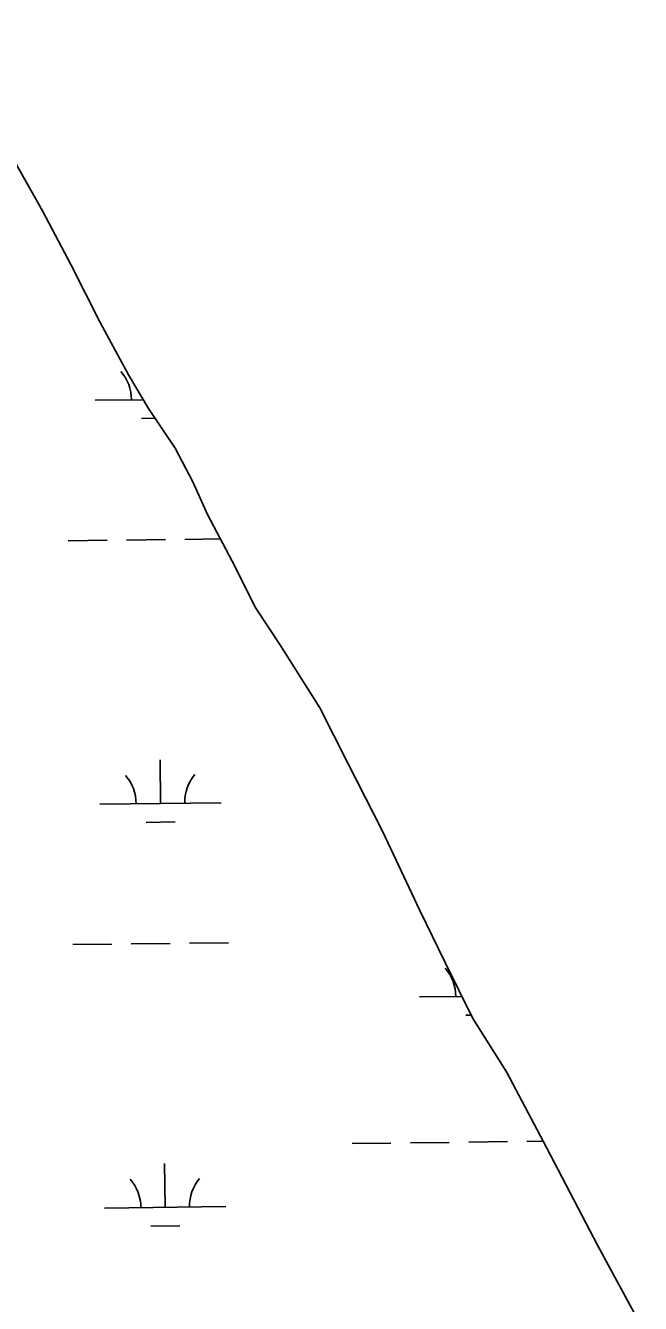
# Model space of a CAD drawing. Extents: x 3684037 to 3722149, y 433263 to 459021.
# Drawn here: x 3690321 to 3690827, y 454703 to 455755 of the extents above; entities that cross this region are included whole.
import ezdxf

# ---------------------------------------------------------------- set-up
doc = ezdxf.new("R2010")
doc.units = 0
doc.layers.add('V-TOPO-SHOR', color=7, linetype='Continuous')
doc.layers.add('V-WETL-SWMP', color=7, linetype='Continuous')

msp = doc.modelspace()

# ---------------------------------------------------------------- linework, layer by layer
at = {"layer": 'V-TOPO-SHOR'}
msp.add_lwpolyline([(3690238.5, 455775), (3690257, 455738.6), (3690305.9, 455653.6), (3690334.8, 455602.5), (3690358.2, 455557.8), (3690382.2, 455510.6), (3690405.6, 455467.4), (3690422.1, 455439.9), (3690444, 455407), (3690458.5, 455379.5), (3690470.5, 455352.4), (3690490.9, 455314.1), (3690510.4, 455275.3), (3690530.3, 455245.3), (3690563.2, 455193.3), (3690586.1, 455147.6), (3690614.6, 455091.6), (3690645.6, 455026.2), (3690666, 454983.9), (3690689, 454937.2), (3690716.9, 454893.5), (3690749.8, 454831.1), (3690791.8, 454750.5), (3690827.2, 454685.2)], dxfattribs=at)
at = {"layer": 'V-WETL-SWMP'}
for p, q in [((3690305.9, 455653.6), (3690334.8, 455602.5)), ((3690334.8, 455602.5), (3690358.2, 455557.8)), ((3690358.2, 455557.8), (3690382.2, 455510.6)), ((3690382.2, 455510.6), (3690405.6, 455467.4)), ((3690405.6, 455467.4), (3690422.1, 455439.9)), ((3690378, 455446.6), (3690417.8, 455447)), ((3690422.1, 455439.9), (3690444, 455407)), ((3690416.2, 455431.6), (3690427.5, 455431.7)), ((3690444, 455407), (3690458.5, 455379.5)), ((3690458.5, 455379.5), (3690470.5, 455352.4)), ((3690470.5, 455352.4), (3690490.9, 455314.1)), ((3690355.9, 455330.9), (3690387.9, 455331.2)), ((3690403.9, 455331.4), (3690435.9, 455331.8)), ((3690451.9, 455332), (3690481.2, 455332.3)), ((3690490.9, 455314.1), (3690510.4, 455275.3)), ((3690510.4, 455275.3), (3690530.3, 455245.3)), ((3690530.3, 455245.3), (3690563.2, 455193.3)), ((3690563.2, 455193.3), (3690586.1, 455147.6)), ((3690431.9, 455114.5), (3690431.5, 455150.5)), ((3690586.1, 455147.6), (3690614.6, 455091.6)), ((3690381.9, 455113.9), (3690481.9, 455115.1)), ((3690420.1, 455098.9), (3690444.1, 455099.2)), ((3690614.6, 455091.6), (3690645.6, 455026.2)), ((3690645.6, 455026.2), (3690666, 454983.9)), ((3690359.8, 454998.2), (3690391.8, 454998.6)), ((3690407.8, 454998.8), (3690439.8, 454999.1)), ((3690455.8, 454999.3), (3690487.8, 454999.7)), ((3690666, 454983.9), (3690689, 454937.2)), ((3690645.2, 454955.1), (3690680, 454955.5)), ((3690683.4, 454940.1), (3690687.6, 454940.2)), ((3690689, 454937.2), (3690716.9, 454893.5)), ((3690716.9, 454893.5), (3690749.8, 454831.1)), ((3690589.7, 454834.4), (3690621.7, 454834.7)), ((3690637.7, 454834.9), (3690669.7, 454835.3)), ((3690685.7, 454835.5), (3690717.7, 454835.9)), ((3690733.7, 454836), (3690747.1, 454836.2)), ((3690749.8, 454831.1), (3690791.8, 454750.5)), ((3690435.8, 454781.8), (3690435.3, 454817.8)), ((3690385.8, 454781.2), (3690485.7, 454782.4)), ((3690423.9, 454766.3), (3690447.9, 454766.5)), ((3690791.8, 454750.5), (3690827.2, 454685.2))]:
    msp.add_line(p, q, dxfattribs=at)
for centre, start, end in [((3690372.8, 455447), 359.8949, 41.4385), ((3690487.1, 455115.6), 139.8949, 181.4385), ((3690376.6, 455114.3), 359.8949, 41.4385), ((3690639.9, 454955.5), 359.8949, 41.4385), ((3690380.5, 454781.7), 359.8949, 41.4385), ((3690491, 454782.9), 139.8949, 181.4385)]:
    msp.add_arc(centre, 35.2, start, end, dxfattribs=at)

doc.saveas('drawing.dxf')
